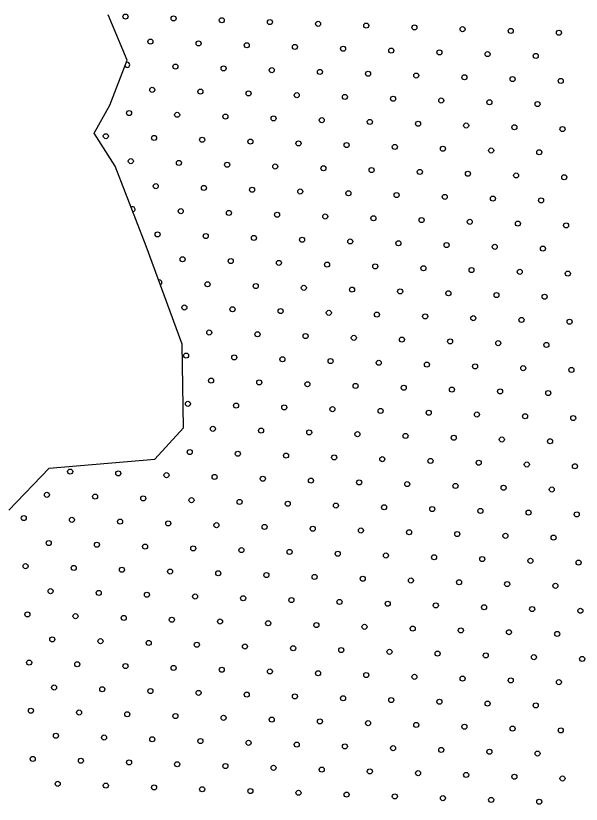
# Model space of a CAD drawing. Extents: x 1612280 to 1883141, y 560852 to 780851.
# Drawn here: x 1799615 to 1801982, y 629999 to 633298 of the extents above; entities that cross this region are included whole.
import ezdxf

# ---------------------------------------------------------------- set-up
doc = ezdxf.new("R2010")
doc.units = 0
doc.layers.add('DESIGN - SCRATCH - User 1', color=7, linetype='Continuous')
doc.layers.add('DESIGN - TRAFFIC CONTROL PERMANENT - Pavement Marking Text', color=7, linetype='Continuous')

msp = doc.modelspace()

# ---------------------------------------------------------------- linework, layer by layer
at = {"layer": 'DESIGN - SCRATCH - User 1'}
for points in [[(1800311.4, 631923.4), (1800161.3, 632334.1), (1800030.3, 632669), (1799943, 632807.4), (1800008.5, 632923.9), (1800081.2, 633113.2), (1800001.2, 633302.6)], [(1800311.4, 631923.4), (1800161.3, 632334.1), (1800030.3, 632669), (1799943, 632807.4), (1800008.5, 632923.9), (1800081.2, 633113.2), (1800001.2, 633302.6)], [(1799585.5, 631229.8), (1799754.7, 631404.5), (1800196.8, 631442.8), (1800316.9, 631573.9), (1800311.4, 631923.4)], [(1799585.5, 631229.8), (1799754.7, 631404.5), (1800196.8, 631442.8), (1800316.9, 631573.9), (1800311.4, 631923.4)]]:
    msp.add_lwpolyline(points, dxfattribs=at)
at = {"layer": 'DESIGN - TRAFFIC CONTROL PERMANENT - Pavement Marking Text'}
for centre in [(1800074, 633294.7), (1800074, 633294.7), (1800275.6, 633287.2), (1800275.6, 633287.2), (1800477.2, 633279.8), (1800477.2, 633279.8), (1800678.8, 633272.3), (1800678.8, 633272.3), (1800880.4, 633264.8), (1800880.4, 633264.8), (1801082, 633257.4), (1801082, 633257.4), (1801283.7, 633249.9), (1801283.7, 633249.9), (1801485.3, 633242.4), (1801485.3, 633242.4), (1801686.9, 633235), (1801686.9, 633235), (1801888.5, 633227.5), (1801888.5, 633227.5), (1800178.5, 633190.2), (1800178.5, 633190.2), (1800380.1, 633182.7), (1800380.1, 633182.7), (1800581.7, 633175.2), (1800581.7, 633175.2), (1800783.4, 633167.8), (1800783.4, 633167.8), (1800985, 633160.3), (1800985, 633160.3), (1801186.6, 633152.8), (1801186.6, 633152.8), (1801388.2, 633145.4), (1801388.2, 633145.4), (1801589.8, 633137.9), (1801589.8, 633137.9), (1801791.4, 633130.4), (1801791.4, 633130.4), (1800283.1, 633085.6), (1800283.1, 633085.6), (1800484.7, 633078.2), (1800484.7, 633078.2), (1800686.3, 633070.7), (1800686.3, 633070.7), (1800887.9, 633063.2), (1800887.9, 633063.2), (1801089.5, 633055.8), (1801089.5, 633055.8), (1801291.1, 633048.3), (1801291.1, 633048.3), (1801492.7, 633040.8), (1801492.7, 633040.8), (1801694.3, 633033.4), (1801694.3, 633033.4), (1801895.9, 633025.9), (1801895.9, 633025.9), (1800186, 632988.6), (1800186, 632988.6), (1800387.6, 632981.1), (1800387.6, 632981.1), (1800589.2, 632973.6), (1800589.2, 632973.6), (1800790.8, 632966.2), (1800790.8, 632966.2), (1800992.4, 632958.7), (1800992.4, 632958.7), (1801194, 632951.2), (1801194, 632951.2), (1801395.7, 632943.8), (1801395.7, 632943.8), (1801597.3, 632936.3), (1801597.3, 632936.3), (1801798.9, 632928.8), (1801798.9, 632928.8), (1800088.9, 632891.5), (1800088.9, 632891.5), (1800290.5, 632884), (1800290.5, 632884), (1800492.1, 632876.6), (1800492.1, 632876.6), (1800693.8, 632869.1), (1800693.8, 632869.1), (1800895.4, 632861.6), (1800895.4, 632861.6), (1801097, 632854.2), (1801097, 632854.2), (1801298.6, 632846.7), (1801298.6, 632846.7), (1801500.2, 632839.2), (1801500.2, 632839.2), (1801701.8, 632831.8), (1801701.8, 632831.8), (1801903.4, 632824.3), (1801903.4, 632824.3), (1799991.9, 632794.4), (1799991.9, 632794.4), (1800193.5, 632786.9), (1800193.5, 632786.9), (1800395.1, 632779.5), (1800395.1, 632779.5), (1800596.7, 632772), (1800596.7, 632772), (1800798.3, 632764.5), (1800798.3, 632764.5), (1800999.9, 632757.1), (1800999.9, 632757.1), (1801201.5, 632749.6), (1801201.5, 632749.6), (1801403.1, 632742.1), (1801403.1, 632742.1), (1801604.7, 632734.7), (1801604.7, 632734.7), (1801806.3, 632727.2), (1801806.3, 632727.2), (1800096.4, 632689.9), (1800096.4, 632689.9), (1800298, 632682.4), (1800298, 632682.4), (1800499.6, 632674.9), (1800499.6, 632674.9), (1800701.2, 632667.5), (1800701.2, 632667.5), (1800902.8, 632660), (1800902.8, 632660), (1801104.4, 632652.5), (1801104.4, 632652.5), (1801306.1, 632645.1), (1801306.1, 632645.1), (1801507.7, 632637.6), (1801507.7, 632637.6), (1801709.3, 632630.1), (1801709.3, 632630.1), (1801910.9, 632622.7), (1801910.9, 632622.7), (1800200.9, 632585.3), (1800200.9, 632585.3), (1800402.5, 632577.9), (1800402.5, 632577.9), (1800604.1, 632570.4), (1800604.1, 632570.4), (1800805.8, 632562.9), (1800805.8, 632562.9), (1801007.4, 632555.5), (1801007.4, 632555.5), (1801209, 632548), (1801209, 632548), (1801410.6, 632540.5), (1801410.6, 632540.5), (1801612.2, 632533.1), (1801612.2, 632533.1), (1801813.8, 632525.6), (1801813.8, 632525.6), (1800305.5, 632480.8), (1800305.5, 632480.8), (1800507.1, 632473.3), (1800507.1, 632473.3), (1800708.7, 632465.9), (1800708.7, 632465.9), (1800910.3, 632458.4), (1800910.3, 632458.4), (1801111.9, 632450.9), (1801111.9, 632450.9), (1801313.5, 632443.5), (1801313.5, 632443.5), (1801515.1, 632436), (1801515.1, 632436), (1801716.7, 632428.5), (1801716.7, 632428.5), (1801918.3, 632421.1), (1801918.3, 632421.1), (1800208.4, 632383.7), (1800208.4, 632383.7), (1800410, 632376.3), (1800410, 632376.3), (1800611.6, 632368.8), (1800611.6, 632368.8), (1800813.2, 632361.3), (1800813.2, 632361.3), (1801014.8, 632353.9), (1801014.8, 632353.9), (1801216.4, 632346.4), (1801216.4, 632346.4), (1801418.1, 632338.9), (1801418.1, 632338.9), (1801619.7, 632331.5), (1801619.7, 632331.5), (1801821.3, 632324), (1801821.3, 632324), (1800312.9, 632279.2), (1800312.9, 632279.2), (1800514.5, 632271.7), (1800514.5, 632271.7), (1800716.2, 632264.3), (1800716.2, 632264.3), (1800917.8, 632256.8), (1800917.8, 632256.8), (1801119.4, 632249.3), (1801119.4, 632249.3), (1801321, 632241.9), (1801321, 632241.9), (1801522.6, 632234.4), (1801522.6, 632234.4), (1801724.2, 632226.9), (1801724.2, 632226.9), (1801925.8, 632219.5), (1801925.8, 632219.5), (1800417.5, 632174.7), (1800417.5, 632174.7), (1800619.1, 632167.2), (1800619.1, 632167.2), (1800820.7, 632159.7), (1800820.7, 632159.7), (1801022.3, 632152.2), (1801022.3, 632152.2), (1801223.9, 632144.8), (1801223.9, 632144.8), (1801425.5, 632137.3), (1801425.5, 632137.3), (1801627.1, 632129.8), (1801627.1, 632129.8), (1801828.7, 632122.4), (1801828.7, 632122.4), (1800320.4, 632077.6), (1800320.4, 632077.6), (1800522, 632070.1), (1800522, 632070.1), (1800723.6, 632062.6), (1800723.6, 632062.6), (1800925.2, 632055.2), (1800925.2, 632055.2), (1801126.8, 632047.7), (1801126.8, 632047.7), (1801328.5, 632040.2), (1801328.5, 632040.2), (1801530.1, 632032.8), (1801530.1, 632032.8), (1801731.7, 632025.3), (1801731.7, 632025.3), (1801933.3, 632017.8), (1801933.3, 632017.8), (1800424.9, 631973), (1800424.9, 631973), (1800626.6, 631965.6), (1800626.6, 631965.6), (1800828.2, 631958.1), (1800828.2, 631958.1), (1801029.8, 631950.6), (1801029.8, 631950.6), (1801231.4, 631943.2), (1801231.4, 631943.2), (1801433, 631935.7), (1801433, 631935.7), (1801634.6, 631928.2), (1801634.6, 631928.2), (1801836.2, 631920.8), (1801836.2, 631920.8), (1800327.9, 631876), (1800327.9, 631876), (1800529.5, 631868.5), (1800529.5, 631868.5), (1800731.1, 631861), (1800731.1, 631861), (1800932.7, 631853.6), (1800932.7, 631853.6), (1801134.3, 631846.1), (1801134.3, 631846.1), (1801335.9, 631838.6), (1801335.9, 631838.6), (1801537.5, 631831.2), (1801537.5, 631831.2), (1801739.1, 631823.7), (1801739.1, 631823.7), (1801940.8, 631816.2), (1801940.8, 631816.2), (1800432.4, 631771.4), (1800432.4, 631771.4), (1800634, 631764), (1800634, 631764), (1800835.6, 631756.5), (1800835.6, 631756.5), (1801037.2, 631749), (1801037.2, 631749), (1801238.8, 631741.6), (1801238.8, 631741.6), (1801440.5, 631734.1), (1801440.5, 631734.1), (1801642.1, 631726.6), (1801642.1, 631726.6), (1801843.7, 631719.2), (1801843.7, 631719.2), (1800335.3, 631674.4), (1800335.3, 631674.4), (1800536.9, 631666.9), (1800536.9, 631666.9), (1800738.6, 631659.4), (1800738.6, 631659.4), (1800940.2, 631652), (1800940.2, 631652), (1801141.8, 631644.5), (1801141.8, 631644.5), (1801343.4, 631637), (1801343.4, 631637), (1801545, 631629.6), (1801545, 631629.6), (1801746.6, 631622.1), (1801746.6, 631622.1), (1801948.2, 631614.6), (1801948.2, 631614.6), (1800439.9, 631569.8), (1800439.9, 631569.8), (1800641.5, 631562.4), (1800641.5, 631562.4), (1800843.1, 631554.9), (1800843.1, 631554.9), (1801044.7, 631547.4), (1801044.7, 631547.4), (1801246.3, 631540), (1801246.3, 631540), (1801447.9, 631532.5), (1801447.9, 631532.5), (1801649.5, 631525), (1801649.5, 631525), (1801851.1, 631517.6), (1801851.1, 631517.6), (1800342.8, 631472.7), (1800342.8, 631472.7), (1800544.4, 631465.3), (1800544.4, 631465.3), (1800746, 631457.8), (1800746, 631457.8), (1800947.6, 631450.3), (1800947.6, 631450.3), (1801149.2, 631442.9), (1801149.2, 631442.9), (1801350.9, 631435.4), (1801350.9, 631435.4), (1801552.5, 631427.9), (1801552.5, 631427.9), (1801754.1, 631420.5), (1801754.1, 631420.5), (1801955.7, 631413), (1801955.7, 631413), (1799842.5, 631390.6), (1799842.5, 631390.6), (1800044.1, 631383.1), (1800044.1, 631383.1), (1800245.7, 631375.7), (1800245.7, 631375.7), (1800447.3, 631368.2), (1800447.3, 631368.2), (1800649, 631360.7), (1800649, 631360.7), (1800850.6, 631353.3), (1800850.6, 631353.3), (1801052.2, 631345.8), (1801052.2, 631345.8), (1801253.8, 631338.3), (1801253.8, 631338.3), (1801455.4, 631330.9), (1801455.4, 631330.9), (1801657, 631323.4), (1801657, 631323.4), (1801858.6, 631315.9), (1801858.6, 631315.9), (1799745.4, 631293.5), (1799745.4, 631293.5), (1799947, 631286.1), (1799947, 631286.1), (1800148.7, 631278.6), (1800148.7, 631278.6), (1800350.3, 631271.1), (1800350.3, 631271.1), (1800551.9, 631263.7), (1800551.9, 631263.7), (1800753.5, 631256.2), (1800753.5, 631256.2), (1800955.1, 631248.7), (1800955.1, 631248.7), (1801156.7, 631241.3), (1801156.7, 631241.3), (1801358.3, 631233.8), (1801358.3, 631233.8), (1801559.9, 631226.3), (1801559.9, 631226.3), (1801761.5, 631218.9), (1801761.5, 631218.9), (1801963.2, 631211.4), (1801963.2, 631211.4), (1799648.4, 631196.5), (1799648.4, 631196.5), (1799850, 631189), (1799850, 631189), (1800051.6, 631181.5), (1800051.6, 631181.5), (1800253.2, 631174.1), (1800253.2, 631174.1), (1800454.8, 631166.6), (1800454.8, 631166.6), (1800656.4, 631159.1), (1800656.4, 631159.1), (1800858, 631151.7), (1800858, 631151.7), (1801059.6, 631144.2), (1801059.6, 631144.2), (1801261.2, 631136.7), (1801261.2, 631136.7), (1801462.9, 631129.3), (1801462.9, 631129.3), (1801664.5, 631121.8), (1801664.5, 631121.8), (1801866.1, 631114.3), (1801866.1, 631114.3), (1799752.9, 631091.9), (1799752.9, 631091.9), (1799954.5, 631084.5), (1799954.5, 631084.5), (1800156.1, 631077), (1800156.1, 631077), (1800357.7, 631069.5), (1800357.7, 631069.5), (1800559.3, 631062.1), (1800559.3, 631062.1), (1800761, 631054.6), (1800761, 631054.6), (1800962.6, 631047.1), (1800962.6, 631047.1), (1801164.2, 631039.7), (1801164.2, 631039.7), (1801365.8, 631032.2), (1801365.8, 631032.2), (1801567.4, 631024.7), (1801567.4, 631024.7), (1801769, 631017.3), (1801769, 631017.3), (1801970.6, 631009.8), (1801970.6, 631009.8), (1799655.8, 630994.9), (1799655.8, 630994.9), (1799857.4, 630987.4), (1799857.4, 630987.4), (1800059.1, 630979.9), (1800059.1, 630979.9), (1800260.7, 630972.5), (1800260.7, 630972.5), (1800462.3, 630965), (1800462.3, 630965), (1800663.9, 630957.5), (1800663.9, 630957.5), (1800865.5, 630950.1), (1800865.5, 630950.1), (1801067.1, 630942.6), (1801067.1, 630942.6), (1801268.7, 630935.1), (1801268.7, 630935.1), (1801470.3, 630927.7), (1801470.3, 630927.7), (1801671.9, 630920.2), (1801671.9, 630920.2), (1801873.5, 630912.7), (1801873.5, 630912.7), (1799760.4, 630890.3), (1799760.4, 630890.3), (1799962, 630882.9), (1799962, 630882.9), (1800163.6, 630875.4), (1800163.6, 630875.4), (1800365.2, 630867.9), (1800365.2, 630867.9), (1800566.8, 630860.5), (1800566.8, 630860.5), (1800768.4, 630853), (1800768.4, 630853), (1800970, 630845.5), (1800970, 630845.5), (1801171.6, 630838), (1801171.6, 630838), (1801373.3, 630830.6), (1801373.3, 630830.6), (1801574.9, 630823.1), (1801574.9, 630823.1), (1801776.5, 630815.6), (1801776.5, 630815.6), (1799663.3, 630793.2), (1799663.3, 630793.2), (1799864.9, 630785.8), (1799864.9, 630785.8), (1800066.5, 630778.3), (1800066.5, 630778.3), (1801978.1, 630808.2), (1801978.1, 630808.2), (1800268.1, 630770.8), (1800268.1, 630770.8), (1800469.7, 630763.4), (1800469.7, 630763.4), (1800671.4, 630755.9), (1800671.4, 630755.9), (1800873, 630748.4), (1800873, 630748.4), (1801074.6, 630741), (1801074.6, 630741), (1801276.2, 630733.5), (1801276.2, 630733.5), (1801477.8, 630726), (1801477.8, 630726), (1801679.4, 630718.6), (1801679.4, 630718.6), (1799767.8, 630688.7), (1799767.8, 630688.7), (1799969.4, 630681.2), (1799969.4, 630681.2), (1801881, 630711.1), (1801881, 630711.1), (1800171.1, 630673.8), (1800171.1, 630673.8), (1800372.7, 630666.3), (1800372.7, 630666.3), (1800574.3, 630658.8), (1800574.3, 630658.8), (1800775.9, 630651.4), (1800775.9, 630651.4), (1800977.5, 630643.9), (1800977.5, 630643.9), (1801179.1, 630636.4), (1801179.1, 630636.4), (1801380.7, 630629), (1801380.7, 630629), (1801582.3, 630621.5), (1801582.3, 630621.5), (1801783.9, 630614), (1801783.9, 630614), (1799670.8, 630591.6), (1799670.8, 630591.6), (1799872.4, 630584.2), (1799872.4, 630584.2), (1801985.6, 630606.6), (1801985.6, 630606.6), (1800074, 630576.7), (1800074, 630576.7), (1800275.6, 630569.2), (1800275.6, 630569.2), (1800477.2, 630561.8), (1800477.2, 630561.8), (1800678.8, 630554.3), (1800678.8, 630554.3), (1800880.4, 630546.8), (1800880.4, 630546.8), (1801082, 630539.4), (1801082, 630539.4), (1801283.7, 630531.9), (1801283.7, 630531.9), (1801485.3, 630524.4), (1801485.3, 630524.4), (1801686.9, 630517), (1801686.9, 630517), (1799775.3, 630487.1), (1799775.3, 630487.1), (1801888.5, 630509.5), (1801888.5, 630509.5), (1799976.9, 630479.6), (1799976.9, 630479.6), (1800178.5, 630472.2), (1800178.5, 630472.2), (1800380.1, 630464.7), (1800380.1, 630464.7), (1800581.7, 630457.2), (1800581.7, 630457.2), (1800783.4, 630449.8), (1800783.4, 630449.8), (1800985, 630442.3), (1800985, 630442.3), (1801186.6, 630434.8), (1801186.6, 630434.8), (1801388.2, 630427.4), (1801388.2, 630427.4), (1801589.8, 630419.9), (1801589.8, 630419.9), (1799678.2, 630390), (1799678.2, 630390), (1799879.8, 630382.6), (1799879.8, 630382.6), (1801791.4, 630412.4), (1801791.4, 630412.4), (1800081.5, 630375.1), (1800081.5, 630375.1), (1800283.1, 630367.6), (1800283.1, 630367.6), (1800484.7, 630360.2), (1800484.7, 630360.2), (1800686.3, 630352.7), (1800686.3, 630352.7), (1800887.9, 630345.2), (1800887.9, 630345.2), (1801089.5, 630337.8), (1801089.5, 630337.8), (1801291.1, 630330.3), (1801291.1, 630330.3), (1801492.7, 630322.8), (1801492.7, 630322.8), (1799782.8, 630285.5), (1799782.8, 630285.5), (1801694.3, 630315.4), (1801694.3, 630315.4), (1801895.9, 630307.9), (1801895.9, 630307.9), (1799984.4, 630278), (1799984.4, 630278), (1800186, 630270.6), (1800186, 630270.6), (1800387.6, 630263.1), (1800387.6, 630263.1), (1800589.2, 630255.6), (1800589.2, 630255.6), (1800790.8, 630248.2), (1800790.8, 630248.2), (1800992.4, 630240.7), (1800992.4, 630240.7), (1801194, 630233.2), (1801194, 630233.2), (1801395.7, 630225.8), (1801395.7, 630225.8), (1801597.3, 630218.3), (1801597.3, 630218.3), (1799685.7, 630188.4), (1799685.7, 630188.4), (1801798.9, 630210.8), (1801798.9, 630210.8), (1799887.3, 630180.9), (1799887.3, 630180.9), (1800088.9, 630173.5), (1800088.9, 630173.5), (1800290.5, 630166), (1800290.5, 630166), (1800492.1, 630158.5), (1800492.1, 630158.5), (1800693.8, 630151.1), (1800693.8, 630151.1), (1800895.4, 630143.6), (1800895.4, 630143.6), (1801097, 630136.1), (1801097, 630136.1), (1801298.6, 630128.7), (1801298.6, 630128.7), (1801500.2, 630121.2), (1801500.2, 630121.2), (1801701.8, 630113.7), (1801701.8, 630113.7), (1801903.4, 630106.3), (1801903.4, 630106.3), (1799790.2, 630083.9), (1799790.2, 630083.9), (1799991.9, 630076.4), (1799991.9, 630076.4), (1800193.5, 630068.9), (1800193.5, 630068.9), (1800395.1, 630061.5), (1800395.1, 630061.5), (1800596.7, 630054), (1800596.7, 630054), (1800798.3, 630046.5), (1800798.3, 630046.5), (1800999.9, 630039.1), (1800999.9, 630039.1), (1801201.5, 630031.6), (1801201.5, 630031.6), (1801403.1, 630024.1), (1801403.1, 630024.1), (1801604.7, 630016.7), (1801604.7, 630016.7), (1801806.3, 630009.2), (1801806.3, 630009.2)]:
    msp.add_circle(centre, 10.6, dxfattribs=at)
for centre, start, end in [((1800081.5, 633093.1), 204.2076, 113.7443), ((1800103.9, 632488.3), 276.6898, 126.0245), ((1800215.9, 632182.1), 295.0537, 105.1122)]:
    msp.add_arc(centre, 10.6, start, end, dxfattribs=at)

doc.saveas('drawing.dxf')
